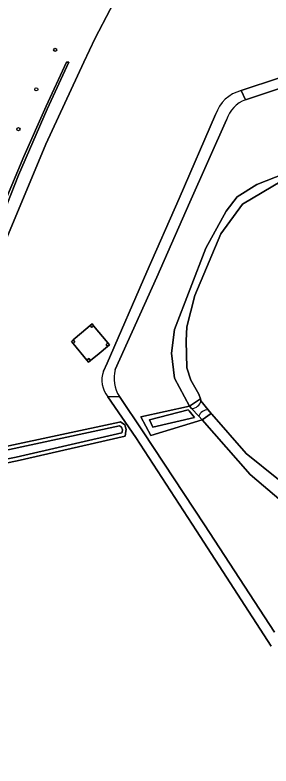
# Model space of a CAD drawing. Extents: x 158132 to 159664, y 385256 to 387218.
# Drawn here: x 158287.5 to 158367.1, y 386531.1 to 386764.7 of the extents above; entities that cross this region are included whole.
import ezdxf

# ---------------------------------------------------------------- set-up
doc = ezdxf.new("R2010")
doc.units = 0
for name, color, linetype in [('IMGEO_Boom', 7, 'Continuous'), ('IMGEO_Gemengd_bos', 7, 'Continuous'), ('IMGEO_Grasland_overig', 7, 'Continuous'), ('IMGEO_Groenvoorziening', 7, 'Continuous'), ('IMGEO_Hek', 7, 'Continuous'), ('IMGEO_Hoogspanningsmast', 7, 'Continuous'), ('IMGEO_Meer_plas_ven_vijver', 7, 'Continuous'), ('IMGEO_Oever', 7, 'Continuous'), ('IMGEO_Rijbaan_lokaal_gesloten', 7, 'Continuous'), ('IMGEO_Waterloop', 7, 'Continuous')]:
    doc.layers.add(name, color=color, linetype=linetype)

msp = doc.modelspace()

# ---------------------------------------------------------------- linework, layer by layer
at = {"layer": 'IMGEO_Boom'}
for centre in [(158300.01, 386753.85), (158294.11, 386741.57), (158288.57, 386729.18)]:
    msp.add_circle(centre, 0.489, dxfattribs=at)
at = {"layer": 'IMGEO_Gemengd_bos'}
for points in [[(158484.9, 386961.63), (158414.28, 386894.81), (158365, 386847.74), (158353.63, 386830.34), (158352.94, 386828.87), (158345.35, 386816.88), (158334.61, 386799.01), (158326.46, 386784.3), (158312.43, 386757.54), (158308.92, 386750), (158297.1, 386724.54), (158284.4, 386694.18), (158276.64, 386675.62), (158267.45, 386652.13), (158257.82, 386629.6), (158248.72, 386612.81), (158244.4, 386604.74), (158234.28, 386586.76), (158305.91, 386500)], [(158357.85, 386741.18), (158369.81, 386745.16), (158383.66, 386750), (158412.17, 386759.98), (158418.54, 386762.11), (158408.09, 386792.27), (158405.76, 386799.46), (158486.52, 386827.49), (158458.51, 386874.59), (158467.12, 386880.53), (158468.04, 386881.16), (158474.3, 386885.05), (158473.33, 386886.61), (158478.55, 386889.85), (158478.05, 386890.65), (158500.86, 386902.13), (158502.1, 386899.98), (158504.7, 386901.3), (158514.74, 386905.78)], [(158284.4, 386694.18), (158297.1, 386724.54), (158308.92, 386750), (158312.43, 386757.54), (158326.46, 386784.3)], [(158280.85, 386698.42), (158290.26, 386720.7), (158297.15, 386736.34), (158303.51, 386750), (158304.23, 386750), (158297.5, 386735.44), (158288.54, 386714.93), (158281.65, 386697.46)], [(158315.04, 386653.96), (158316.13, 386656.45), (158328.56, 386684.85), (158338.54, 386707.65), (158349.91, 386733.72)], [(158367.16, 386568.36), (158343.96, 386604.24), (158325.11, 386633.29), (158316.42, 386645.99)]]:
    msp.add_lwpolyline(points, dxfattribs=at)
for points in [[(158281.65, 386697.46), (158288.54, 386714.93), (158297.5, 386735.44), (158304.23, 386750), (158303.51, 386750), (158297.15, 386736.34), (158290.26, 386720.7), (158280.85, 386698.42), (158274.79, 386684.09), (158255.71, 386638.91), (158254.32, 386635.95), (158245.74, 386619.43), (158240.77, 386610.22), (158237.45, 386606.13), (158228.83, 386591.69), (158233.35, 386587.76), (158233.3, 386588.81), (158240.39, 386602.57), (158242.59, 386608.59), (158256.35, 386634.64), (158262.55, 386648.98)], [(158310.41, 386656.73), (158309.89, 386657.34), (158305.55, 386662.53), (158305.04, 386663.14), (158305.64, 386663.67), (158308.21, 386665.88), (158310.85, 386668.16), (158311.46, 386668.68), (158311.97, 386668.06), (158316.42, 386662.74), (158316.93, 386662.13), (158316.32, 386661.62), (158313.65, 386659.41), (158311.02, 386657.24)], [(158259.3, 386620.11), (158258.28, 386625.08), (158280.2, 386629.58), (158284.11, 386630.38), (158320.01, 386638.08), (158320.28, 386638.14), (158321.69, 386637.24), (158322.11, 386635.74), (158322.02, 386635.28), (158321.74, 386633.74), (158288.17, 386626.06)]]:
    msp.add_lwpolyline(points, close=True, dxfattribs=at)
for centre, radius, start, end in [((158360.62, 386730.29), 11.24, 104.2782, 162.2171), ((158322.49, 386651.15), 7.96, 159.3151, 220.3667)]:
    msp.add_arc(centre, radius, start, end, dxfattribs=at)
at = {"layer": 'IMGEO_Grasland_overig'}
msp.add_lwpolyline([(158316.42, 386662.74), (158311.97, 386668.06), (158311.37, 386667.55), (158310.85, 386668.16), (158308.21, 386665.88), (158305.64, 386663.67), (158306.16, 386663.04), (158305.55, 386662.53), (158309.89, 386657.34), (158310.51, 386657.86), (158311.02, 386657.24), (158313.65, 386659.41), (158316.32, 386661.62), (158315.81, 386662.23)], close=True, dxfattribs=at)
at = {"layer": 'IMGEO_Groenvoorziening'}
for points in [[(158538.58, 386797.72), (158532.85, 386795.73), (158530.06, 386794.76), (158522.98, 386792.25), (158504.95, 386786.42), (158506.68, 386781.9), (158476.9, 386771.12), (158447.05, 386761.84), (158439.47, 386759.41), (158437.7, 386762.62), (158443.97, 386765.54), (158429.49, 386760.75), (158413.3, 386756.63), (158393.81, 386750), (158370.72, 386742.15), (158359.23, 386738.32)], [(158353.32, 386732.1), (158341.92, 386706.47), (158331.65, 386683.16), (158318.68, 386654.42)], [(158370.26, 386613.55), (158360.63, 386621.82), (158345.74, 386638.78), (158345.69, 386638.83), (158329.78, 386633.95), (158326.64, 386639.69), (158341.74, 386643.05), (158337.08, 386651.72), (158336.21, 386659.52), (158337.16, 386666.84), (158346.82, 386692.19), (158353.21, 386703.68), (158356.57, 386708.12), (158362.74, 386712.02), (158371.49, 386715.42)], [(158319.99, 386646.08), (158327.38, 386635.02), (158346.5, 386606.14), (158368.27, 386572.72)]]:
    msp.add_lwpolyline(points, dxfattribs=at)
for centre, radius, start, end in [((158362.38, 386729.41), 9.45, 109.5187, 163.494), ((158328.45, 386651.69), 10.15, 164.3883, 213.5415)]:
    msp.add_arc(centre, radius, start, end, dxfattribs=at)
at = {"layer": 'IMGEO_Hek'}
for points in [[(158308.92, 386750), (158312.43, 386757.54), (158326.46, 386784.3), (158334.61, 386799.01)], [(158284.4, 386694.18), (158297.1, 386724.54), (158308.92, 386750)]]:
    msp.add_lwpolyline(points, dxfattribs=at)
at = {"layer": 'IMGEO_Hoogspanningsmast'}
for points in [[(158311.46, 386668.68), (158310.85, 386668.16), (158311.37, 386667.55), (158311.97, 386668.06)], [(158305.64, 386663.67), (158305.04, 386663.14), (158305.55, 386662.53), (158306.16, 386663.04)], [(158316.93, 386662.13), (158316.42, 386662.74), (158315.81, 386662.23), (158316.32, 386661.62)], [(158311.02, 386657.24), (158310.51, 386657.86), (158309.89, 386657.34), (158310.41, 386656.73)]]:
    msp.add_lwpolyline(points, close=True, dxfattribs=at)
at = {"layer": 'IMGEO_Meer_plas_ven_vijver'}
msp.add_lwpolyline([(158370.47, 386713.08), (158358.29, 386705.89), (158351.49, 386696.67), (158343.41, 386677.42), (158340.93, 386667.74), (158340.78, 386663.36), (158340.91, 386654.96), (158342.2, 386651.17), (158344.73, 386646.74), (158345.17, 386645.29), (158345.32, 386644.77), (158345.36, 386644.72), (158347.61, 386641.9), (158348.56, 386640.72), (158348.69, 386640.55), (158359.43, 386628.37), (158369.5, 386620.22)], dxfattribs=at)
at = {"layer": 'IMGEO_Oever'}
for points in [[(158371.49, 386715.42), (158362.74, 386712.02), (158356.57, 386708.12), (158353.21, 386703.68), (158346.82, 386692.19), (158337.16, 386666.84), (158336.21, 386659.52), (158337.08, 386651.72), (158341.74, 386643.05), (158345.17, 386645.29), (158344.73, 386646.74), (158342.2, 386651.17), (158340.91, 386654.96), (158340.78, 386663.36), (158340.93, 386667.74), (158343.41, 386677.42), (158351.49, 386696.67), (158358.29, 386705.89), (158370.47, 386713.08)], [(158345.36, 386644.72), (158345.32, 386644.77), (158345.17, 386645.29), (158341.74, 386643.05), (158342.45, 386642.29)], [(158344.68, 386639.9), (158345.69, 386638.83), (158345.74, 386638.78), (158348.56, 386640.72), (158347.61, 386641.9)]]:
    msp.add_lwpolyline(points, dxfattribs=at)
for points in [[(158342.45, 386642.29), (158341.74, 386643.05), (158326.64, 386639.69), (158329.78, 386633.95), (158345.69, 386638.83), (158344.68, 386639.9)], [(158343.32, 386639.49), (158330.4, 386636.51), (158329.38, 386638.77), (158341.37, 386641.88), (158341.68, 386641.57)], [(158348.56, 386640.72), (158345.74, 386638.78), (158360.63, 386621.82), (158370.26, 386613.55), (158374.22, 386612.37), (158379.82, 386613.61), (158376.5, 386617.07), (158369.5, 386620.22), (158359.43, 386628.37), (158348.69, 386640.55)], [(158284.11, 386630.38), (158280.2, 386629.58), (158258.28, 386625.08), (158259.3, 386620.11), (158288.17, 386626.06), (158321.74, 386633.74), (158322.02, 386635.28), (158322.11, 386635.74), (158321.69, 386637.24), (158320.28, 386638.14), (158320.01, 386638.08)], [(158287.91, 386627.21), (158259.71, 386621.58), (158259.19, 386624.23), (158284.36, 386629.24), (158320.05, 386636.9), (158320.68, 386636.49), (158320.91, 386635.69), (158320.8, 386635.1), (158320.73, 386634.71)]]:
    msp.add_lwpolyline(points, close=True, dxfattribs=at)
for centre, radius, start, end in [((158342.31, 386645.41), 3.13, 272.6983, 347.2456), ((158347.45, 386638.99), 2.91, 86.7573, 161.6902)]:
    msp.add_arc(centre, radius, start, end, dxfattribs=at)
at = {"layer": 'IMGEO_Rijbaan_lokaal_gesloten'}
for points in [[(158369.81, 386745.16), (158357.85, 386741.18), (158359.23, 386738.32), (158370.72, 386742.15)], [(158359.23, 386738.32), (158357.85, 386741.18)], [(158349.91, 386733.72), (158338.54, 386707.65), (158328.56, 386684.85), (158316.13, 386656.45), (158315.04, 386653.96)], [(158318.68, 386654.42), (158331.65, 386683.16), (158341.92, 386706.47), (158353.32, 386732.1)], [(158368.27, 386572.72), (158346.5, 386606.14), (158327.38, 386635.02), (158319.99, 386646.08), (158316.42, 386645.99), (158325.11, 386633.29), (158343.96, 386604.24), (158367.16, 386568.36)], [(158316.42, 386645.99), (158319.99, 386646.08)]]:
    msp.add_lwpolyline(points, dxfattribs=at)
for centre, radius, start, end in [((158360.62, 386730.29), 11.24, 104.2782, 162.2171), ((158362.38, 386729.41), 9.45, 109.5187, 163.494), ((158322.49, 386651.15), 7.96, 159.3151, 220.3667), ((158328.45, 386651.69), 10.15, 164.3883, 213.5415)]:
    msp.add_arc(centre, radius, start, end, dxfattribs=at)
at = {"layer": 'IMGEO_Waterloop'}
for points in [[(158347.61, 386641.9), (158345.36, 386644.72)], [(158342.45, 386642.29), (158344.68, 386639.9)]]:
    msp.add_lwpolyline(points, dxfattribs=at)
for points in [[(158329.38, 386638.77), (158330.4, 386636.51), (158343.32, 386639.49), (158341.68, 386641.57), (158341.37, 386641.88)], [(158284.36, 386629.24), (158259.19, 386624.23), (158259.71, 386621.58), (158287.91, 386627.21), (158320.73, 386634.71), (158320.8, 386635.1), (158320.91, 386635.69), (158320.68, 386636.49), (158320.05, 386636.9)]]:
    msp.add_lwpolyline(points, close=True, dxfattribs=at)
for centre, radius, start, end in [((158342.31, 386645.41), 3.13, 272.6983, 347.2456), ((158347.45, 386638.99), 2.91, 86.7573, 161.6902)]:
    msp.add_arc(centre, radius, start, end, dxfattribs=at)

doc.saveas('drawing.dxf')
